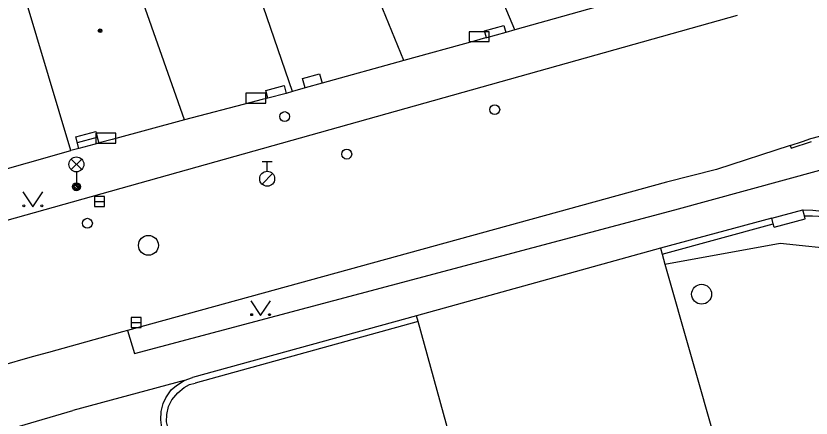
# Model space of a CAD drawing. Extents: x -595546 to -593986, y -1160845 to -1159202.
# Drawn here: x -595474.42 to -595434.45, y -1160208.45 to -1160188.2 of the extents above; entities that cross this region are included whole.
import ezdxf

# ---------------------------------------------------------------- set-up
doc = ezdxf.new("R2010")
doc.units = 0
for name, color, linetype in [('Level 24', 7, 'Continuous'), ('Level 27', 7, 'Continuous'), ('Level 28', 7, 'Continuous'), ('Level 33', 7, 'Continuous'), ('Level 36', 7, 'Continuous'), ('Level 39', 7, 'Continuous'), ('silnoproud - povrch.  znaky a  RIS  skut. velikost', 7, 'Continuous'), ('Specificka linie pasportu komunikaci', 7, 'Continuous'), ('TM - budovy zdene_ betonove - NP', 7, 'Continuous'), ('TM - budovy zdene_ betonove - VP', 7, 'Continuous'), ('TM - chodniky - VP', 7, 'Continuous'), ('TM - komunikace - VP', 7, 'Continuous'), ('TM - plot drateny_ kovovy - VP', 7, 'Continuous'), ('TM - podezdivka plotu - VP', 7, 'Continuous'), ('TM - rozhrani mezi zpev. plochami mezi sebou - VP', 7, 'Continuous'), ('TM - rozhrani ploch obecne - VP', 7, 'Continuous'), ('TM - schody - NP', 7, 'Continuous')]:
    doc.layers.add(name, color=color, linetype=linetype)

msp = doc.modelspace()

# ---------------------------------------------------------------- linework, layer by layer
at = {"layer": 'Level 24'}
for points in [[(-595451.627, -1160189.498), (-595450.627, -1160189.498), (-595450.627, -1160188.998), (-595451.627, -1160188.998)], [(-595462.857, -1160192.588), (-595461.857, -1160192.588), (-595461.857, -1160192.088), (-595462.857, -1160192.088)], [(-595470.407, -1160194.608), (-595469.407, -1160194.608), (-595469.407, -1160194.108), (-595470.407, -1160194.108)]]:
    msp.add_lwpolyline(points, close=True, dxfattribs=at)
at = {"layer": 'Level 27'}
for p, q in [((-595470.47, -1160197.54), (-595469.97, -1160197.54)), ((-595468.63, -1160203.64), (-595468.13, -1160203.64))]:
    msp.add_line(p, q, dxfattribs=at)
for points in [[(-595470.47, -1160197.79), (-595469.97, -1160197.79), (-595469.97, -1160197.29), (-595470.47, -1160197.29)], [(-595468.63, -1160203.89), (-595468.13, -1160203.89), (-595468.13, -1160203.39), (-595468.63, -1160203.39)]]:
    msp.add_lwpolyline(points, close=True, dxfattribs=at)
for centre in [(-595467.76, -1160199.75), (-595439.95, -1160202.21)]:
    msp.add_circle(centre, 0.5, dxfattribs=at)
at = {"layer": 'Level 28'}
for p, q in [((-595462.04, -1160195.525), (-595461.54, -1160195.525)), ((-595461.79, -1160196.025), (-595461.79, -1160195.525)), ((-595462.048, -1160196.672), (-595461.518, -1160196.142))]:
    msp.add_line(p, q, dxfattribs=at)
for centre, radius in [((-595450.35, -1160192.92), 0.25), ((-595460.91, -1160193.27), 0.25), ((-595457.79, -1160195.16), 0.25), ((-595461.79, -1160196.4), 0.375), ((-595470.83, -1160198.64), 0.25)]:
    msp.add_circle(centre, radius, dxfattribs=at)
at = {"layer": 'Level 33'}
for p, q in [((-595471.645, -1160195.94), (-595471.115, -1160195.41)), ((-595471.645, -1160195.41), (-595471.115, -1160195.94)), ((-595471.38, -1160196.05), (-595471.38, -1160196.8))]:
    msp.add_line(p, q, dxfattribs=at)
for centre, radius in [((-595471.38, -1160195.675), 0.375), ((-595471.38, -1160196.8), 0.2), ((-595471.38, -1160196.8), 0.145), ((-595471.38, -1160196.8), 0.0876)]:
    msp.add_circle(centre, radius, dxfattribs=at)
at = {"layer": 'Level 36'}
for points in [[(-595474.07, -1160197.06), (-595473.57, -1160197.81), (-595473.07, -1160197.06)], [(-595462.62, -1160202.54), (-595462.12, -1160203.29), (-595461.62, -1160202.54)]]:
    msp.add_lwpolyline(points, dxfattribs=at)
for centre in [(-595474.02, -1160197.76), (-595473.121, -1160197.76), (-595462.57, -1160203.24), (-595461.671, -1160203.24)]:
    msp.add_circle(centre, 0.05, dxfattribs=at)
at = {"layer": 'Level 39'}
for radius in [0.09, 0.0398]:
    msp.add_circle((-595470.19, -1160188.95), radius, dxfattribs=at)
at = {"layer": 'silnoproud - povrch.  znaky a  RIS  skut. velikost'}
for points in [[(-595436.42, -1160198.38), (-595434.86, -1160197.96)], [(-595434.78, -1160198.27), (-595434.86, -1160197.96)], [(-595436.35, -1160198.66), (-595436.42, -1160198.38)], [(-595436.3, -1160198.84), (-595434.74, -1160198.42)], [(-595434.74, -1160198.42), (-595434.78, -1160198.27)], [(-595436.3, -1160198.84), (-595436.35, -1160198.66)]]:
    msp.add_lwpolyline(points, dxfattribs=at)
at = {"layer": 'Specificka linie pasportu komunikaci'}
for points in [[(-595465.96, -1160206.55), (-595471.56, -1160208.06)], [(-595474.25, -1160208.86), (-595471.56, -1160208.06)]]:
    msp.add_lwpolyline(points, dxfattribs=at)
at = {"layer": 'TM - budovy zdene_ betonove - NP'}
for points in [[(-595450.77, -1160189.3), (-595450.87, -1160188.96), (-595449.89, -1160188.69), (-595449.8, -1160189.03)], [(-595460.02, -1160191.35), (-595459.16, -1160191.11)], [(-595459.16, -1160191.11), (-595459.03, -1160191.59)], [(-595459.88, -1160191.83), (-595460.02, -1160191.35)], [(-595461.86, -1160191.95), (-595460.94, -1160191.71)], [(-595461.76, -1160192.34), (-595461.86, -1160191.95)], [(-595460.94, -1160191.71), (-595460.83, -1160192.1)], [(-595471.41, -1160194.29), (-595470.41, -1160194.02)], [(-595470.41, -1160194.02), (-595470.33, -1160194.31), (-595470.25, -1160194.6)], [(-595471.26, -1160194.87), (-595471.41, -1160194.29)]]:
    msp.add_lwpolyline(points, dxfattribs=at)
at = {"layer": 'TM - budovy zdene_ betonove - VP'}
for points in [[(-595454.92, -1160190.44), (-595460.65, -1160176.4)], [(-595449.34, -1160188.9), (-595452.87, -1160180.48)], [(-595465.95, -1160193.43), (-595469.25, -1160184.04)], [(-595460.51, -1160192.01), (-595463.27, -1160183.98)], [(-595471.66, -1160194.98), (-595474.49, -1160185.48)], [(-595438.92, -1160185.96), (-595449.34, -1160188.9)], [(-595449.8, -1160189.03), (-595450.77, -1160189.3)], [(-595449.34, -1160188.9), (-595449.8, -1160189.03)], [(-595450.77, -1160189.3), (-595450.82, -1160189.31), (-595451.39, -1160189.47), (-595454.92, -1160190.44)], [(-595454.92, -1160190.44), (-595459.03, -1160191.59)], [(-595459.03, -1160191.59), (-595459.88, -1160191.83)], [(-595460.51, -1160192.01), (-595460.83, -1160192.1)], [(-595459.88, -1160191.83), (-595460.51, -1160192.01)], [(-595461.76, -1160192.34), (-595462.04, -1160192.41), (-595462.62, -1160192.56), (-595465.95, -1160193.43)], [(-595460.83, -1160192.1), (-595461.76, -1160192.34)], [(-595465.95, -1160193.43), (-595469.59, -1160194.42), (-595470.17, -1160194.58), (-595470.25, -1160194.6)], [(-595471.26, -1160194.87), (-595471.66, -1160194.98)], [(-595470.25, -1160194.6), (-595471.26, -1160194.87)], [(-595478.1, -1160196.8), (-595471.66, -1160194.98)], [(-595442.02, -1160199.9), (-595454.28, -1160203.3)], [(-595442.02, -1160199.9), (-595441.94, -1160200.19)], [(-595441.94, -1160200.19), (-595441.8, -1160200.7)], [(-595441.8, -1160200.7), (-595439.18, -1160209.87)], [(-595454.2, -1160203.59), (-595454.28, -1160203.3)], [(-595448.92, -1160222.77), (-595454.2, -1160203.59)]]:
    msp.add_lwpolyline(points, dxfattribs=at)
at = {"layer": 'TM - chodniky - VP'}
for points in [[(-595441.29, -1160197.96), (-595434.01, -1160195.97)], [(-595468.46, -1160205.2), (-595441.29, -1160197.96)], [(-595434.86, -1160197.96), (-595434.36, -1160197.98), (-595434.05, -1160198.01), (-595433.73, -1160198.07)], [(-595436.42, -1160198.38), (-595442.02, -1160199.9)], [(-595468.81, -1160204.03), (-595468.46, -1160205.2)]]:
    msp.add_lwpolyline(points, dxfattribs=at)
at = {"layer": 'TM - komunikace - VP'}
for points in [[(-595438.17, -1160188.18), (-595476.8, -1160199.04)], [(-595435.49, -1160194.72), (-595434.87, -1160194.52), (-595434.46, -1160194.38), (-595433.04, -1160194), (-595432.55, -1160193.88), (-595432.06, -1160193.79), (-595431.56, -1160193.75)], [(-595435.49, -1160194.72), (-595439.2, -1160195.93), (-595441.71, -1160196.57)], [(-595441.71, -1160196.57), (-595468.81, -1160204.03)], [(-595468.81, -1160204.03), (-595469.06, -1160204.1), (-595472.78, -1160205.14), (-595473.6, -1160205.37), (-595475.24, -1160205.83)]]:
    msp.add_lwpolyline(points, dxfattribs=at)
at = {"layer": 'TM - plot drateny_ kovovy - VP'}
for points in [[(-595441.8, -1160200.7), (-595436, -1160199.64), (-595432.8, -1160199.98), (-595429.84, -1160205.54), (-595427.13, -1160211.12), (-595427.97, -1160213.18)], [(-595454.2, -1160203.59), (-595465.41, -1160206.68)], [(-595466.78, -1160208.91), (-595466.85, -1160208.64), (-595466.83, -1160208.27), (-595466.75, -1160207.87), (-595466.58, -1160207.52), (-595466.29, -1160207.17), (-595465.96, -1160206.9), (-595465.69, -1160206.76), (-595465.41, -1160206.68)]]:
    msp.add_lwpolyline(points, dxfattribs=at)
at = {"layer": 'TM - podezdivka plotu - VP'}
for points in [[(-595454.28, -1160203.3), (-595465.54, -1160206.41)], [(-595465.96, -1160206.55), (-595465.54, -1160206.41)], [(-595467.08, -1160208.94), (-595467.14, -1160208.54), (-595467.12, -1160208.12), (-595467.02, -1160207.71), (-595466.89, -1160207.42), (-595466.62, -1160207.03), (-595466.35, -1160206.8), (-595465.96, -1160206.55)]]:
    msp.add_lwpolyline(points, dxfattribs=at)
at = {"layer": 'TM - rozhrani mezi zpev. plochami mezi sebou - VP'}
msp.add_lwpolyline([(-595435.49, -1160194.72), (-595435.44, -1160194.86), (-595434.42, -1160194.52)], dxfattribs=at)
at = {"layer": 'TM - rozhrani ploch obecne - VP'}
for points in [[(-595434.78, -1160198.27), (-595434.66, -1160198.26), (-595434.37, -1160198.26), (-595434.08, -1160198.29), (-595433.79, -1160198.35), (-595433.51, -1160198.43)], [(-595441.94, -1160200.19), (-595436.35, -1160198.66)]]:
    msp.add_lwpolyline(points, dxfattribs=at)
at = {"layer": 'TM - schody - NP'}
msp.add_lwpolyline([(-595471.33, -1160194.58), (-595470.33, -1160194.31)], dxfattribs=at)

doc.saveas('drawing.dxf')
